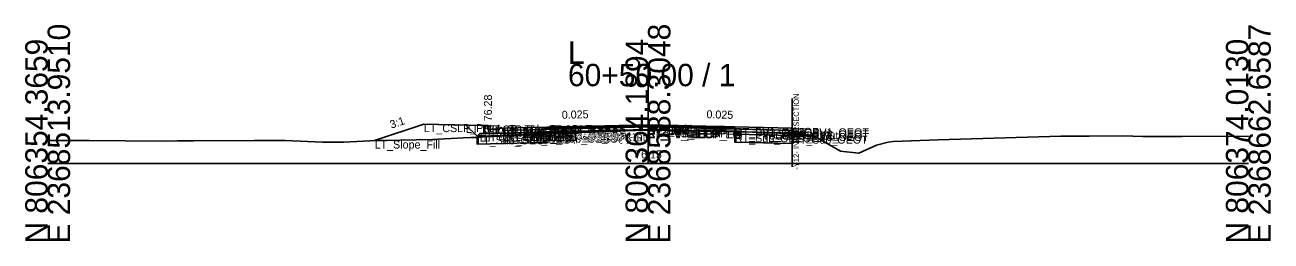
# Model space of a CAD drawing. Extents: x -26 to 8153, y -10 to 9520.
# Drawn here: x 5997.2 to 6152.8, y -9.7 to 17.3 of the extents above; entities that cross this region are included whole.
import ezdxf

# ---------------------------------------------------------------- set-up
doc = ezdxf.new("R2010")
doc.units = 0
for name, color, linetype in [('Exist CMT Pavement', 7, 'Continuous'), ('Exist Cross Section Cell', 7, 'Continuous'), ('Exist XS Center Line Elevation Label', 7, 'Continuous'), ('Exist XS Ground Line', 7, 'Continuous'), ('Prop CMT Conc Surface', 7, 'Continuous'), ('Prop CMT Concrete Structures', 7, 'Continuous'), ('Prop CMT Pvmt Course 1', 7, 'Continuous'), ('Prop CMT Pvmt Course 1 CG', 7, 'Continuous'), ('Prop CMT Pvmt Course 1 Wedge', 7, 'Continuous'), ('Prop CMT Pvmt Course 2', 7, 'Continuous'), ('Prop CMT Pvmt Course 2 Wedge', 7, 'Continuous'), ('Prop CMT Pvmt Course 3', 7, 'Continuous'), ('Prop CMT Pvmt Course 3 Wedge', 7, 'Continuous'), ('Prop CMT Pvmt Surface', 7, 'Continuous'), ('Prop CMT Pvmt Wedge Surface 1', 7, 'Continuous'), ('Prop CMT Pvmt Wedge Surface 2', 7, 'Continuous'), ('Prop CMT Pvmt Wedge Surface 3', 7, 'Continuous'), ('Prop CMT Shallow Undercut', 7, 'Continuous'), ('Prop CMT Shallow Undercut Boundary', 7, 'Continuous'), ('Prop CMT Shear Line', 7, 'Continuous'), ('Prop CMT Slope Grass', 7, 'Continuous'), ('Prop CMT Subgrade Earthwork', 7, 'Continuous'), ('Prop XS Earthwork Shape', 7, 'Continuous'), ('Prop XS Hydro Elevations', 7, 'Continuous'), ('Prop XS SE Text', 7, 'Continuous'), ('Prop XS Side Slope Text', 7, 'Continuous'), ('Prop XS Subgrade Earthwork', 7, 'Continuous'), ('Scratch_Level_2', 7, 'Continuous'), ('Scratch_Level_6', 7, 'Continuous')]:
    doc.layers.add(name, color=color, linetype=linetype)

msp = doc.modelspace()

# ---------------------------------------------------------------- linework, layer by layer
at = {"layer": 'Exist CMT Pavement'}
for p, q in [((6061.98, 3.77), (6070.96, 4.02)), ((6070.96, 4.02), (6071.52, 4.07)), ((6071.52, 4.07), (6072.1, 4.11)), ((6072.1, 4.11), (6074.8, 4.16)), ((6074.8, 4.16), (6081.64, 4.06)), ((6081.64, 4.06), (6085.86, 4))]:
    msp.add_line(p, q, dxfattribs=at)
at = {"layer": 'Exist Cross Section Cell'}
for p, q in [((6075, 0), (6075, 12.47)), ((6000, 0), (6075, 0)), ((6075, 0), (6150, 0))]:
    msp.add_line(p, q, dxfattribs=at)
at = {"layer": 'Exist XS Ground Line'}
for p, q in [((6049.58, 3.1), (6051.93, 3.23)), ((6051.93, 3.23), (6052.87, 3.24)), ((6052.87, 3.24), (6054.49, 3.33)), ((6054.49, 3.33), (6057.49, 3.48)), ((6057.49, 3.48), (6057.92, 3.53)), ((6057.92, 3.53), (6061.98, 3.77)), ((6061.98, 3.77), (6070.96, 4.02)), ((6070.96, 4.02), (6071.52, 4.07)), ((6071.52, 4.07), (6072.1, 4.11)), ((6072.1, 4.11), (6074.8, 4.16)), ((6074.8, 4.16), (6081.64, 4.06)), ((6081.64, 4.06), (6085.86, 4)), ((6085.86, 4), (6092.45, 3.74)), ((6092.45, 3.74), (6095.5, 3.55)), ((6095.5, 3.55), (6096.23, 3.17)), ((6096.23, 3.17), (6099.03, 1.57)), ((6111.23, 2.97), (6126.59, 3.41)), ((6126.59, 3.41), (6130.1, 3.43)), ((6130.1, 3.43), (6134.3, 3.48)), ((6134.3, 3.48), (6136.81, 3.39)), ((6136.81, 3.39), (6141.72, 3.4)), ((6141.72, 3.4), (6150, 3.41)), ((6000, 2.88), (6005.19, 2.89)), ((6005.19, 2.89), (6009.68, 2.86)), ((6009.68, 2.86), (6014.67, 2.8)), ((6014.67, 2.8), (6016.24, 2.84)), ((6016.24, 2.84), (6018.21, 2.84)), ((6018.21, 2.84), (6025.85, 2.9)), ((6025.85, 2.9), (6029.66, 2.87)), ((6029.66, 2.87), (6034.35, 2.66)), ((6034.35, 2.66), (6035.61, 2.67)), ((6035.61, 2.67), (6036.99, 2.66)), ((6036.99, 2.66), (6041.02, 2.88)), ((6041.02, 2.88), (6041.94, 2.9)), ((6041.94, 2.9), (6048.06, 3.01)), ((6048.06, 3.01), (6049.58, 3.1)), ((6099.03, 1.57), (6101.35, 1.3)), ((6101.35, 1.3), (6103.55, 2.32)), ((6103.55, 2.32), (6105, 2.66)), ((6105, 2.66), (6105.62, 2.76)), ((6105.62, 2.76), (6111.23, 2.97))]:
    msp.add_line(p, q, dxfattribs=at)
at = {"layer": 'Prop CMT Conc Surface'}
for points in [[(6055, 4.27), (6055, 4.78), (6054.5, 4.78)], [(6057, 4.41), (6055, 4.27)]]:
    msp.add_lwpolyline(points, dxfattribs=at)
at = {"layer": 'Prop CMT Concrete Structures'}
for points in [[(6057, 4.41), (6055, 4.27), (6055, 4.78), (6054.5, 4.78)], [(6054.5, 4.78), (6054.5, 3.76), (6057, 3.82)], [(6057, 3.82), (6057, 4.41)]]:
    msp.add_lwpolyline(points, dxfattribs=at)
at = {"layer": 'Prop CMT Pvmt Course 1'}
for points in [[(6075, 4.86), (6057, 4.41)], [(6061.98, 4.4), (6075, 4.73)], [(6075, 4.6), (6075, 4.86)], [(6075, 4.86), (6093, 4.41)], [(6075, 4.6), (6075, 4.86)], [(6075, 4.73), (6075, 4.6), (6075, 4.6)], [(6085.86, 4.46), (6075, 4.73)], [(6075, 4.73), (6075, 4.6), (6075, 4.6)], [(6057, 4.41), (6057, 4.15)], [(6057, 4.15), (6061.98, 4.28)], [(6061.98, 4.28), (6061.98, 4.4)], [(6085.86, 4.33), (6085.86, 4.46)], [(6093, 4.15), (6085.86, 4.33)], [(6093, 4.41), (6093, 4.15)]]:
    msp.add_lwpolyline(points, dxfattribs=at)
at = {"layer": 'Prop CMT Pvmt Course 1 CG'}
for points in [[(6057, 3.82), (6054, 3.75), (6053.66, 3.41)], [(6053.66, 3.41), (6057, 3.49)], [(6057, 3.49), (6057, 3.82)]]:
    msp.add_lwpolyline(points, dxfattribs=at)
at = {"layer": 'Prop CMT Pvmt Course 1 Wedge'}
for points in [[(6075, 4.73), (6061.98, 4.4)], [(6075, 4.73), (6085.86, 4.46)]]:
    msp.add_lwpolyline(points, dxfattribs=at)
at = {"layer": 'Prop CMT Pvmt Course 2'}
for points in [[(6061.98, 4.28), (6057, 4.15)], [(6057, 4.15), (6057, 3.82)], [(6057, 3.82), (6061.98, 3.95)], [(6061.98, 3.95), (6061.98, 4.28)], [(6085.86, 4), (6085.86, 4.33)], [(6085.86, 4.33), (6093, 4.15)], [(6093, 3.82), (6085.86, 4)], [(6093, 4.15), (6093, 3.82)]]:
    msp.add_lwpolyline(points, dxfattribs=at)
at = {"layer": 'Prop CMT Pvmt Course 2 Wedge'}
for points in [[(6075, 4.6), (6061.98, 4.28)], [(6075, 4.6), (6085.86, 4.33)]]:
    msp.add_lwpolyline(points, dxfattribs=at)
at = {"layer": 'Prop CMT Pvmt Course 3'}
for points in [[(6061.98, 3.95), (6057, 3.82)], [(6057, 3.82), (6057, 3.49)], [(6057, 3.49), (6061.98, 3.62)], [(6061.98, 3.62), (6061.98, 3.95)], [(6085.86, 4), (6093, 3.82)], [(6085.86, 3.67), (6085.86, 4)], [(6093, 3.49), (6085.86, 3.67)], [(6093, 3.82), (6093, 3.49)]]:
    msp.add_lwpolyline(points, dxfattribs=at)
at = {"layer": 'Prop CMT Pvmt Course 3 Wedge'}
for points in [[(6075, 4.27), (6061.98, 3.95)], [(6075, 4.27), (6085.86, 4)]]:
    msp.add_lwpolyline(points, dxfattribs=at)
at = {"layer": 'Prop CMT Pvmt Surface'}
for points in [[(6075, 4.86), (6057, 4.41)], [(6075, 4.86), (6093, 4.41), (6093, 3.7)]]:
    msp.add_lwpolyline(points, dxfattribs=at)
at = {"layer": 'Prop CMT Pvmt Wedge Surface 1'}
for points in [[(6075, 4.73), (6061.98, 4.4)], [(6075, 4.73), (6085.86, 4.46)], [(6057, 4.15), (6057, 4.41)], [(6061.98, 4.28), (6057, 4.15)], [(6061.98, 4.4), (6061.98, 4.28)], [(6085.86, 4.46), (6085.86, 4.33)], [(6085.86, 4.33), (6093, 4.15)], [(6093, 4.15), (6093, 4.41)]]:
    msp.add_lwpolyline(points, dxfattribs=at)
at = {"layer": 'Prop CMT Pvmt Wedge Surface 2'}
for points in [[(6075, 4.6), (6057, 4.15)], [(6057, 4.15), (6057, 4.41)], [(6075, 4.6), (6093, 4.15)], [(6093, 4.15), (6093, 4.41)]]:
    msp.add_lwpolyline(points, dxfattribs=at)
at = {"layer": 'Prop CMT Pvmt Wedge Surface 3'}
for points in [[(6057, 3.82), (6057, 4.41)], [(6075, 4.27), (6057, 3.82)], [(6075, 4.27), (6093, 3.82)], [(6093, 3.82), (6093, 4.41)]]:
    msp.add_lwpolyline(points, dxfattribs=at)
at = {"layer": 'Prop CMT Shallow Undercut'}
for p, q in [((6085.86, 3.67), (6085.86, 2.67)), ((6093, 3.49), (6085.86, 3.67)), ((6093, 2.49), (6093, 3.49)), ((6085.86, 2.67), (6093, 2.49))]:
    msp.add_line(p, q, dxfattribs=at)
msp.add_lwpolyline([(6057.49, 3.48), (6057.76, 3.51), (6061.98, 3.62), (6061.98, 2.62), (6053.66, 2.41), (6053.66, 3.28), (6054.49, 3.33)], close=True, dxfattribs=at)
at = {"layer": 'Prop CMT Shallow Undercut Boundary'}
for p, q in [((6053.66, 3.41), (6053.66, 2.41)), ((6061.98, 3.62), (6061.98, 2.62)), ((6085.86, 3.67), (6085.86, 2.67)), ((6093, 3.49), (6093, 2.49)), ((6061.98, 2.62), (6053.66, 2.41)), ((6085.86, 2.67), (6093, 2.49))]:
    msp.add_line(p, q, dxfattribs=at)
at = {"layer": 'Prop CMT Shear Line'}
msp.add_line((6093, -0.42), (6093, 8.15), dxfattribs=at)
at = {"layer": 'Prop CMT Slope Grass'}
msp.add_lwpolyline([(6054.5, 4.78), (6047, 4.92), (6040.85, 2.88)], dxfattribs=at)
at = {"layer": 'Prop CMT Subgrade Earthwork'}
for points in [[(6057, 3.49), (6053.66, 3.41), (6052.25, 4.82)], [(6061.98, 3.62), (6057, 3.49)], [(6061.98, 3.62), (6062, 3.78)], [(6085.86, 3.67), (6085.85, 4)], [(6085.86, 3.67), (6093, 3.49)]]:
    msp.add_lwpolyline(points, dxfattribs=at)
at = {"layer": 'Prop XS Earthwork Shape'}
for points in [[(6053.66, 3.41), (6053.66, 3.28), (6052.87, 3.24), (6051.93, 3.23), (6049.58, 3.1), (6048.06, 3.01), (6041.94, 2.9), (6041.02, 2.88), (6040.85, 2.88), (6047, 4.92), (6052.25, 4.82)], [(6061.98, 2.62), (6053.66, 2.41), (6053.66, 3.28), (6054.49, 3.33), (6057.49, 3.48), (6057.76, 3.51), (6061.98, 3.62)], [(6053.66, 3.41), (6053.66, 3.28), (6054.49, 3.33), (6057.49, 3.48), (6057.76, 3.51), (6057, 3.49)], [(6061.98, 3.62), (6057.76, 3.51), (6057.92, 3.53), (6061.98, 3.77), (6062, 3.78)], [(6085.86, 3.67), (6085.86, 2.67), (6093, 2.49), (6093, 3.49)], [(6085.86, 3.67), (6085.86, 2.67), (6093, 2.49), (6093, 3.49)]]:
    msp.add_lwpolyline(points, close=True, dxfattribs=at)
at = {"layer": 'Prop XS Subgrade Earthwork'}
for p, q in [((6053.66, 3.41), (6061.98, 3.62)), ((6093, 3.49), (6085.86, 3.67))]:
    msp.add_line(p, q, dxfattribs=at)
at = {"layer": 'Scratch_Level_6'}
for p, q in [((6085.86, 3.67), (6085.86, 2.67)), ((6093, 3.49), (6085.86, 3.67)), ((6093, 2.49), (6093, 3.49)), ((6085.86, 2.67), (6093, 2.49))]:
    msp.add_line(p, q, dxfattribs=at)
msp.add_lwpolyline([(6057.49, 3.48), (6057.76, 3.51), (6061.98, 3.62), (6061.98, 2.62), (6053.66, 2.41), (6053.66, 3.28), (6054.49, 3.33)], close=True, dxfattribs=at)

# ---------------------------------------------------------------- texts
at = {"layer": 'Exist Cross Section Cell'}
for s, p in [('E 2368513.9510', (6002.8, -10)), ('E 2368588.3048', (6077.8, -10)), ('E 2368662.6587', (6152.8, -10)), ('N 806354.3659', (6000, -10)), ('N 806364.1894', (6075, -10)), ('N 806374.0130', (6150, -10))]:
    msp.add_text(s, height=2.8, rotation=90, dxfattribs=at).set_placement(p)
for s, p in [('L', (6065, 12.47)), ('60+50.00 / 1', (6065, 9.67))]:
    msp.add_text(s, height=2.8, dxfattribs=at).set_placement(p)
at = {"layer": 'Exist XS Center Line Elevation Label'}
msp.add_text('76.15', height=1, dxfattribs=at).set_placement((6073.39, 0.65))
at = {"layer": 'Prop CMT Shear Line'}
msp.add_text('-Y12- INTERSECTION', height=0.7, rotation=90, dxfattribs=at).set_placement((6093.87, -0.75))
at = {"layer": 'Prop XS Hydro Elevations'}
msp.add_text('76.28', height=1, rotation=90, dxfattribs=at).set_placement((6055.5, 5.28))
at = {"layer": 'Prop XS SE Text'}
for rotation, p in [(1.4321, (6064.24, 5.59)), (358.5679, (6082.29, 5.67))]:
    msp.add_text('0.025', height=1, rotation=rotation, dxfattribs=at).set_placement(p)
at = {"layer": 'Prop XS Side Slope Text'}
msp.add_text('3:1', height=1, rotation=18.4349, dxfattribs=at).set_placement((6042.94, 4.36))
at = {"layer": 'Scratch_Level_2'}
for s, p in [('LT_CSLP_Pnt', (6047, 3.93)), ('LT_Sub_Trench_Out_DLT', (6052.25, 3.82)), ('LT_CG_Top_BOC', (6054.5, 3.77)), ('LT_CG_Top_Face', (6055, 3.77)), ('PV1_PGL', (6075, 3.85)), ('RT_PV1_IEEOP', (6075, 3.73)), ('LT_PV1_IEEOP', (6075, 3.73)), ('LT_Sub_OEOP', (6053.66, 2.41)), ('LT_CG1_Shelf_Out', (6054, 2.75)), ('LT_CG_Bot_BOC', (6054.5, 2.76)), ('LT_CG_Top_Gut', (6055, 3.27)), ('LT_PV1_OEOT', (6057, 3.41)), ('LT_PV2_OEOT', (6057, 3.15)), ('LT_PV3_OEOT', (6057, 2.82)), ('LT_CG_Bot_IE', (6057, 2.82)), ('LT_Sub_OEOT', (6057, 2.49)), ('LT_PV1_OEEOP', (6061.98, 3.4)), ('LT_PV2_OEEOP', (6061.98, 3.28)), ('LT_PV3_OEEOP', (6061.98, 2.95)), ('LT_PV_OEEOP_EG', (6061.98, 2.77)), ('LT_Sub_OEEOP', (6061.98, 2.62)), ('LT_PV_Sub_Tie_Out', (6062, 2.78)), ('RT_PV2_IEEOP', (6075, 3.6)), ('LT_PV2_IEEOP', (6075, 3.6)), ('PV2_PGL', (6075, 3.6)), ('RT_PV3_IEEOP', (6075, 3.27)), ('LT_PV3_IEEOP', (6075, 3.27)), ('RT_PV_IEEOP_EG', (6075, 3.15)), ('LT_PV_IEEOP_EG', (6075, 3.15)), ('RT_PV_Sub_Tie_Out', (6085.85, 3)), ('RT_PV1_OEEOP', (6085.86, 3.46)), ('RT_PV2_OEEOP', (6085.86, 3.33)), ('RT_PV3_OEEOP', (6085.86, 3)), ('RT_PV_OEEOP_EG', (6085.86, 3)), ('RT_Sub_OEEOP', (6085.86, 2.67)), ('RT_PV1_OEOT', (6093, 3.41)), ('RT_PV2_OEOT', (6093, 3.15)), ('RT_PV3_OEOT', (6093, 2.82)), ('RT_Sub_OEOT', (6093, 2.49)), ('LT_Slope_Fill', (6040.85, 1.88))]:
    msp.add_text(s, height=1, dxfattribs=at).set_placement(p)

doc.saveas('drawing.dxf')
